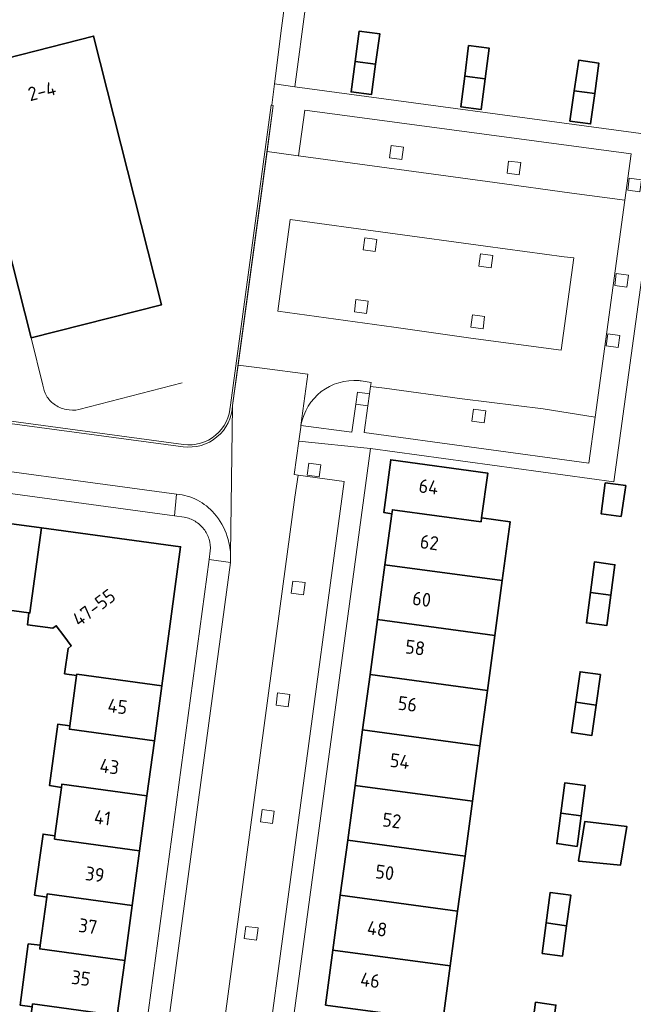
# Model space of a CAD drawing. Extents: x 150256 to 156914, y 461459 to 469481.
# Tile 555 of 656: x 154585 to 154644, y 467740 to 467836. Entities that reach past the tile are written whole.
import ezdxf
from ezdxf.enums import TextEntityAlignment as Align

# ---------------------------------------------------------------- set-up
doc = ezdxf.new("R2010")
doc.units = 0
doc.header["$LTSCALE"] = 0.75
for name, color, linetype, lineweight in [('B-RO-GR-GROENVOORZIENING-GV', 251, 'CONTINUOUS', 18), ('B-RO-IE-TERREINAFSCHEIDING_KUNSTMATIG_MUUR-G', 251, 'IE-TERREINAFSCHEIDING-KUNSTMATIG-DICHT', 18), ('B-RO-OG-BEBOUWING-GV', 6, 'CONTINUOUS', 35), ('B-RO-OG-BEBOUWING-T18', 1, 'CONTINUOUS', 18), ('B-RO-VH-VERHARDING_BETONSTRAATSTEEN-GV', 251, 'CONTINUOUS', 18), ('B-RO-VH-VERHARDING_TEGEL-GV', 251, 'CONTINUOUS', 18)]:
    doc.layers.add(name, color=color, linetype=linetype, lineweight=lineweight)
doc.styles.add('NLCS-ISO-M200-T18', font='NLCS-ISO.ttf', dxfattribs={"height": 360})
doc.linetypes.add('IE-TERREINAFSCHEIDING-KUNSTMATIG-DICHT', pattern='A,8,-1,[82,NLCS.SHX,S=0.75,R=90,X=0,Y=0],-1', length=10)

msp = doc.modelspace()

# ---------------------------------------------------------------- linework, layer by layer
at = {"layer": 'B-RO-GR-GROENVOORZIENING-GV'}
for points in [[(154620.569, 467822.306), (154621.758, 467822.145), (154621.918, 467823.336), (154620.73, 467823.494)], [(154620.569, 467822.306), (154621.758, 467822.145), (154621.918, 467823.336), (154620.73, 467823.494)], [(154632.008, 467820.807), (154633.198, 467820.645), (154633.358, 467821.837), (154632.169, 467821.995)], [(154632.008, 467820.807), (154633.198, 467820.645), (154633.358, 467821.837), (154632.169, 467821.995)], [(154643.762, 467819.149), (154644.951, 467818.988), (154645.111, 467820.179), (154643.922, 467820.337)], [(154643.762, 467819.149), (154644.951, 467818.988), (154645.111, 467820.179), (154643.922, 467820.337)], [(154617.993, 467813.333), (154619.182, 467813.172), (154619.342, 467814.363), (154618.154, 467814.521)], [(154617.993, 467813.333), (154619.182, 467813.172), (154619.342, 467814.363), (154618.154, 467814.521)], [(154629.279, 467811.75), (154630.468, 467811.589), (154630.629, 467812.78), (154629.44, 467812.938)], [(154629.279, 467811.75), (154630.468, 467811.589), (154630.629, 467812.78), (154629.44, 467812.938)], [(154642.495, 467809.856), (154643.684, 467809.694), (154643.845, 467810.886), (154642.656, 467811.044)], [(154642.495, 467809.856), (154643.684, 467809.694), (154643.845, 467810.886), (154642.656, 467811.044)], [(154617.139, 467807.305), (154618.328, 467807.144), (154618.488, 467808.335), (154617.3, 467808.494)], [(154617.139, 467807.305), (154618.328, 467807.144), (154618.488, 467808.335), (154617.3, 467808.494)], [(154628.481, 467805.823), (154629.671, 467805.661), (154629.831, 467806.852), (154628.642, 467807.011)], [(154628.481, 467805.823), (154629.671, 467805.661), (154629.831, 467806.852), (154628.642, 467807.011)], [(154641.657, 467803.981), (154642.846, 467803.82), (154643.006, 467805.011), (154641.817, 467805.169)], [(154641.657, 467803.981), (154642.846, 467803.82), (154643.006, 467805.011), (154641.817, 467805.169)], [(154617.444, 467799.479), (154617.275, 467798.292), (154618.465, 467798.131), (154618.629, 467799.321)], [(154617.444, 467799.479), (154617.275, 467798.292), (154618.465, 467798.131), (154618.629, 467799.321)], [(154628.596, 467796.641), (154629.785, 467796.479), (154629.945, 467797.67), (154628.757, 467797.829)], [(154628.596, 467796.641), (154629.785, 467796.479), (154629.945, 467797.67), (154628.757, 467797.829)], [(154612.534, 467791.377), (154613.723, 467791.216), (154613.883, 467792.407), (154612.695, 467792.566)], [(154612.534, 467791.377), (154613.723, 467791.216), (154613.883, 467792.407), (154612.695, 467792.566)], [(154610.996, 467779.884), (154612.185, 467779.723), (154612.345, 467780.914), (154611.156, 467781.073)], [(154610.996, 467779.884), (154612.185, 467779.723), (154612.345, 467780.914), (154611.156, 467781.073)], [(154609.51, 467768.988), (154610.699, 467768.827), (154610.86, 467770.018), (154609.671, 467770.176)], [(154609.51, 467768.988), (154610.699, 467768.827), (154610.86, 467770.018), (154609.671, 467770.176)], [(154607.99, 467757.607), (154609.179, 467757.446), (154609.339, 467758.637), (154608.15, 467758.796)], [(154607.99, 467757.607), (154609.179, 467757.446), (154609.339, 467758.637), (154608.15, 467758.796)], [(154606.416, 467746.239), (154607.605, 467746.077), (154607.765, 467747.269), (154606.577, 467747.427)], [(154606.416, 467746.239), (154607.605, 467746.077), (154607.765, 467747.269), (154606.577, 467747.427)]]:
    msp.add_lwpolyline(points, close=True, dxfattribs=at)
at = {"layer": 'B-RO-IE-TERREINAFSCHEIDING_KUNSTMATIG_MUUR-G'}
for points in [[(154609.029, 467827.433), (154605.07, 467798.195)], [(154609.029, 467827.433), (154605.07, 467798.195)], [(154609.247, 467827.402), (154605.289, 467798.185)], [(154609.247, 467827.402), (154605.289, 467798.185)], [(154609.029, 467827.433), (154609.091, 467827.424)], [(154609.029, 467827.433), (154609.091, 467827.424)], [(154600.493, 467794.378), (154578.163, 467797.401), (154576.573, 467804.972), (154543.384, 467809.463)], [(154600.493, 467794.378), (154578.163, 467797.401), (154576.573, 467804.972), (154543.384, 467809.463)], [(154585.664, 467804.782), (154586.806, 467800.163)], [(154585.664, 467804.782), (154586.806, 467800.163)], [(154590.322, 467797.776), (154600.371, 467800.372)], [(154590.322, 467797.776), (154600.371, 467800.372)], [(154600.463, 467794.16), (154577.988, 467797.167)], [(154600.463, 467794.16), (154577.988, 467797.167)]]:
    msp.add_lwpolyline(points, dxfattribs=at)
for points in [[(154586.806, 467800.163, 0.102615), (154587.159, 467799.121)], [(154586.806, 467800.163, 0.102615), (154587.159, 467799.121)], [(154587.159, 467799.121, 0.102972), (154587.899, 467798.307)], [(154587.159, 467799.121, 0.102972), (154587.899, 467798.307)], [(154587.899, 467798.307, 0.104484), (154589.057, 467797.79)], [(154587.899, 467798.307, 0.104484), (154589.057, 467797.79)], [(154589.057, 467797.79, 0.101182), (154590.322, 467797.776)], [(154589.057, 467797.79, 0.101182), (154590.322, 467797.776)], [(154600.463, 467794.16, 0.440741), (154605.289, 467798.185)], [(154600.463, 467794.16, 0.440741), (154605.289, 467798.185)], [(154600.493, 467794.378, 0.440565), (154605.07, 467798.195)], [(154600.493, 467794.378, 0.440565), (154605.07, 467798.195)]]:
    msp.add_lwpolyline(points, format="xyb", dxfattribs=at)
at = {"layer": 'B-RO-OG-BEBOUWING-GV'}
for points in [[(154579.016, 467830.925), (154585.664, 467804.782), (154598.364, 467807.997), (154591.742, 467834.175)], [(154579.016, 467830.925), (154585.664, 467804.782), (154598.364, 467807.997), (154591.742, 467834.175)], [(154619.209, 467831.434), (154619.607, 467834.394), (154617.61, 467834.663), (154617.216, 467831.699)], [(154619.209, 467831.434), (154619.607, 467834.394), (154617.61, 467834.663), (154617.216, 467831.699)], [(154627.885, 467830.266), (154629.882, 467830.013), (154630.26, 467832.999), (154628.263, 467833.252)], [(154627.885, 467830.266), (154629.882, 467830.013), (154630.26, 467832.999), (154628.263, 467833.252)], [(154619.209, 467831.434), (154617.216, 467831.699), (154616.821, 467828.735), (154618.81, 467828.467)], [(154619.209, 467831.434), (154617.216, 467831.699), (154616.821, 467828.735), (154618.81, 467828.467)], [(154640.547, 467828.561), (154640.949, 467831.546), (154638.99, 467831.81), (154638.562, 467828.848)], [(154640.547, 467828.561), (154640.949, 467831.546), (154638.99, 467831.81), (154638.562, 467828.848)], [(154629.882, 467830.013), (154627.885, 467830.266), (154627.507, 467827.28), (154629.504, 467827.027)], [(154629.882, 467830.013), (154627.885, 467830.266), (154627.507, 467827.28), (154629.504, 467827.027)], [(154638.562, 467828.848), (154638.133, 467825.886), (154640.151, 467825.615), (154640.547, 467828.561)], [(154638.562, 467828.848), (154638.133, 467825.886), (154640.151, 467825.615), (154640.547, 467828.561)], [(154620.79, 467787.629), (154620.842, 467788.017), (154629.487, 467786.852), (154629.537, 467787.223), (154630.131, 467791.596), (154620.685, 467792.882), (154620.001, 467787.756)], [(154620.79, 467787.629), (154620.842, 467788.017), (154629.487, 467786.852), (154629.537, 467787.223), (154630.131, 467791.596), (154620.685, 467792.882), (154620.001, 467787.756)], [(154643.577, 467790.368), (154641.583, 467790.627), (154641.193, 467787.619), (154643.115, 467787.362), (154643.492, 467789.732)], [(154643.577, 467790.368), (154641.583, 467790.627), (154641.193, 467787.619), (154643.115, 467787.362), (154643.492, 467789.732)], [(154629.537, 467787.223), (154629.487, 467786.852), (154620.842, 467788.017), (154620.79, 467787.629), (154620.12, 467782.666), (154631.541, 467781.126), (154632.313, 467786.846)], [(154629.537, 467787.223), (154629.487, 467786.852), (154620.842, 467788.017), (154620.79, 467787.629), (154620.12, 467782.666), (154631.541, 467781.126), (154632.313, 467786.846)], [(154586.657, 467786.241), (154581.305, 467786.964), (154580.191, 467778.689), (154585.435, 467777.983), (154585.543, 467777.968)], [(154586.657, 467786.241), (154581.305, 467786.964), (154580.191, 467778.689), (154585.435, 467777.983), (154585.543, 467777.968)], [(154590.081, 467771.869), (154590.097, 467771.989), (154598.386, 467770.87), (154600.211, 467784.41), (154586.657, 467786.241), (154585.543, 467777.968), (154585.435, 467777.983), (154585.292, 467776.815), (154587.78, 467776.48), (154588.1, 467776.72), (154588.834, 467775.739), (154589.572, 467774.754), (154589.252, 467774.514), (154588.925, 467772.046)], [(154590.081, 467771.869), (154590.097, 467771.989), (154598.386, 467770.87), (154600.211, 467784.41), (154586.657, 467786.241), (154585.543, 467777.968), (154585.435, 467777.983), (154585.292, 467776.815), (154587.78, 467776.48), (154588.1, 467776.72), (154588.834, 467775.739), (154589.572, 467774.754), (154589.252, 467774.514), (154588.925, 467772.046)], [(154620.12, 467782.666), (154619.397, 467777.314), (154630.819, 467775.774), (154631.541, 467781.126)], [(154620.12, 467782.666), (154619.397, 467777.314), (154630.819, 467775.774), (154631.541, 467781.126)], [(154640.134, 467779.967), (154642.117, 467779.7), (154642.513, 467782.664), (154640.529, 467782.928)], [(154640.134, 467779.967), (154642.117, 467779.7), (154642.513, 467782.664), (154640.529, 467782.928)], [(154642.117, 467779.7), (154640.134, 467779.967), (154639.737, 467776.995), (154641.72, 467776.731)], [(154642.117, 467779.7), (154640.134, 467779.967), (154639.737, 467776.995), (154641.72, 467776.731)], [(154618.674, 467771.963), (154630.097, 467770.423), (154630.819, 467775.774), (154619.397, 467777.314)], [(154618.674, 467771.963), (154630.097, 467770.423), (154630.819, 467775.774), (154619.397, 467777.314)], [(154598.386, 467770.87), (154590.097, 467771.989), (154590.081, 467771.869), (154589.43, 467766.962), (154589.386, 467766.633), (154597.662, 467765.499)], [(154598.386, 467770.87), (154590.097, 467771.989), (154590.081, 467771.869), (154589.43, 467766.962), (154589.386, 467766.633), (154597.662, 467765.499)], [(154630.097, 467770.423), (154618.674, 467771.963), (154617.944, 467766.562), (154629.369, 467765.022)], [(154630.097, 467770.423), (154618.674, 467771.963), (154617.944, 467766.562), (154629.369, 467765.022)], [(154638.714, 467769.261), (154640.697, 467768.994), (154641.108, 467771.952), (154639.127, 467772.228)], [(154638.714, 467769.261), (154640.697, 467768.994), (154641.108, 467771.952), (154639.127, 467772.228)], [(154640.697, 467768.994), (154638.714, 467769.261), (154638.303, 467766.302), (154640.284, 467766.026)], [(154640.697, 467768.994), (154638.714, 467769.261), (154638.303, 467766.302), (154640.284, 467766.026)], [(154597.662, 467765.499), (154589.386, 467766.633), (154589.43, 467766.962), (154588.255, 467767.117), (154587.458, 467761.14), (154588.622, 467760.966), (154588.665, 467761.283), (154596.941, 467760.148)], [(154597.662, 467765.499), (154589.386, 467766.633), (154589.43, 467766.962), (154588.255, 467767.117), (154587.458, 467761.14), (154588.622, 467760.966), (154588.665, 467761.283), (154596.941, 467760.148)], [(154617.215, 467761.161), (154628.64, 467759.621), (154629.369, 467765.022), (154617.944, 467766.562)], [(154617.215, 467761.161), (154628.64, 467759.621), (154629.369, 467765.022), (154617.944, 467766.562)], [(154596.941, 467760.148), (154588.665, 467761.283), (154588.622, 467760.966), (154587.983, 467756.262), (154587.938, 467755.931), (154596.219, 467754.796)], [(154596.941, 467760.148), (154588.665, 467761.283), (154588.622, 467760.966), (154587.983, 467756.262), (154587.938, 467755.931), (154596.219, 467754.796)], [(154616.492, 467755.81), (154627.918, 467754.269), (154628.64, 467759.621), (154617.215, 467761.161)], [(154616.492, 467755.81), (154627.918, 467754.269), (154628.64, 467759.621), (154617.215, 467761.161)], [(154637.249, 467758.461), (154639.231, 467758.193), (154639.631, 467761.149), (154637.649, 467761.417)], [(154637.249, 467758.461), (154639.231, 467758.193), (154639.631, 467761.149), (154637.649, 467761.417)], [(154639.231, 467758.193), (154637.249, 467758.461), (154636.847, 467755.489), (154638.829, 467755.221)], [(154639.231, 467758.193), (154637.249, 467758.461), (154636.847, 467755.489), (154638.829, 467755.221)], [(154639.035, 467753.791), (154643.062, 467753.385), (154643.684, 467757.142), (154639.603, 467757.656), (154638.982, 467753.799)], [(154639.035, 467753.791), (154643.062, 467753.385), (154643.684, 467757.142), (154639.603, 467757.656), (154638.982, 467753.799)], [(154587.196, 467750.282), (154587.237, 467750.579), (154595.498, 467749.446), (154596.219, 467754.796), (154587.938, 467755.931), (154587.983, 467756.262), (154586.823, 467756.413), (154585.999, 467750.456)], [(154587.196, 467750.282), (154587.237, 467750.579), (154595.498, 467749.446), (154596.219, 467754.796), (154587.938, 467755.931), (154587.983, 467756.262), (154586.823, 467756.413), (154585.999, 467750.456)], [(154615.769, 467750.458), (154627.196, 467748.918), (154627.918, 467754.269), (154616.492, 467755.81)], [(154615.769, 467750.458), (154627.196, 467748.918), (154627.918, 467754.269), (154616.492, 467755.81)], [(154595.498, 467749.446), (154587.237, 467750.579), (154587.196, 467750.282), (154586.543, 467745.592), (154586.493, 467745.231), (154594.777, 467744.094)], [(154595.498, 467749.446), (154587.237, 467750.579), (154587.196, 467750.282), (154586.543, 467745.592), (154586.493, 467745.231), (154594.777, 467744.094)], [(154626.474, 467743.567), (154627.196, 467748.918), (154615.769, 467750.458), (154615.046, 467745.107)], [(154626.474, 467743.567), (154627.196, 467748.918), (154615.769, 467750.458), (154615.046, 467745.107)], [(154637.815, 467747.487), (154638.21, 467750.467), (154636.227, 467750.729), (154635.833, 467747.754)], [(154637.815, 467747.487), (154638.21, 467750.467), (154636.227, 467750.729), (154635.833, 467747.754)], [(154635.833, 467747.754), (154635.441, 467744.792), (154637.424, 467744.53), (154637.815, 467747.487)], [(154635.833, 467747.754), (154635.441, 467744.792), (154637.424, 467744.53), (154637.815, 467747.487)], [(154594.777, 467744.094), (154586.493, 467745.231), (154586.543, 467745.592), (154585.387, 467745.722), (154584.579, 467739.748), (154585.756, 467739.59), (154585.795, 467739.874), (154594.055, 467738.742)], [(154594.777, 467744.094), (154586.493, 467745.231), (154586.543, 467745.592), (154585.387, 467745.722), (154584.579, 467739.748), (154585.756, 467739.59), (154585.795, 467739.874), (154594.055, 467738.742)], [(154614.323, 467739.756), (154625.752, 467738.215), (154626.474, 467743.567), (154615.046, 467745.107)], [(154614.323, 467739.756), (154625.752, 467738.215), (154626.474, 467743.567), (154615.046, 467745.107)], [(154585.107, 467734.858), (154585.061, 467734.523), (154593.334, 467733.39), (154594.055, 467738.742), (154585.795, 467739.874), (154585.756, 467739.59)], [(154585.107, 467734.858), (154585.061, 467734.523), (154593.334, 467733.39), (154594.055, 467738.742), (154585.795, 467739.874), (154585.756, 467739.59)], [(154636.371, 467736.783), (154636.779, 467739.751), (154634.798, 467740.024), (154634.39, 467737.05)], [(154636.371, 467736.783), (154636.779, 467739.751), (154634.798, 467740.024), (154634.39, 467737.05)]]:
    msp.add_lwpolyline(points, close=True, dxfattribs=at)
at = {"layer": 'B-RO-VH-VERHARDING_BETONSTRAATSTEEN-GV'}
for points in [[(154611.716, 467822.494), (154611.654, 467822.502), (154608.639, 467822.91), (154605.821, 467802.111), (154608.154, 467801.813), (154612.616, 467801.244), (154611.942, 467796.24)], [(154611.716, 467822.494), (154611.654, 467822.502), (154608.639, 467822.91), (154605.821, 467802.111), (154608.154, 467801.813), (154612.616, 467801.244), (154611.942, 467796.24)], [(154617.805, 467800.579), (154618.775, 467800.433), (154618.725, 467800.013), (154620.065, 467799.853), (154627.639, 467798.817), (154635.541, 467797.84), (154640.607, 467797.053), (154643.488, 467818.195), (154638.323, 467818.88), (154630.839, 467819.911), (154611.716, 467822.494)], [(154617.805, 467800.579), (154618.775, 467800.433), (154618.725, 467800.013), (154620.065, 467799.853), (154627.639, 467798.817), (154635.541, 467797.84), (154640.607, 467797.053), (154643.488, 467818.195), (154638.323, 467818.88), (154630.839, 467819.911), (154611.716, 467822.494)], [(154548.826, 467801.897), (154548.727, 467801.402), (154548.038, 467796.544), (154599.835, 467789.532)], [(154548.826, 467801.897), (154548.727, 467801.402), (154548.038, 467796.544), (154599.835, 467789.532)], [(154611.942, 467796.24), (154616.887, 467795.564), (154617.275, 467798.292), (154617.444, 467799.479), (154618.629, 467799.321), (154618.725, 467800.013), (154618.775, 467800.433), (154617.805, 467800.579)], [(154611.942, 467796.24), (154616.887, 467795.564), (154617.275, 467798.292), (154617.444, 467799.479), (154618.629, 467799.321), (154618.725, 467800.013), (154618.775, 467800.433), (154617.805, 467800.579)], [(154600.463, 467794.16), (154577.988, 467797.167), (154573.518, 467797.765)], [(154600.463, 467794.16), (154577.988, 467797.167), (154573.518, 467797.765)], [(154605.077, 467783.683), (154605.289, 467798.185)], [(154605.077, 467783.683), (154605.289, 467798.185)], [(154599.835, 467789.532), (154599.63, 467787.42), (154600.563, 467787.293)], [(154599.835, 467789.532), (154599.63, 467787.42), (154600.563, 467787.293)], [(154603.104, 467784.031), (154602.99, 467783.168), (154605.067, 467782.893)], [(154603.104, 467784.031), (154602.99, 467783.168), (154605.067, 467782.893)], [(154605.067, 467782.893), (154605.077, 467783.683)], [(154605.067, 467782.893), (154605.077, 467783.683)]]:
    msp.add_lwpolyline(points, dxfattribs=at)
for points in [[(154610.886, 467816.3), (154629.927, 467813.706), (154637.572, 467812.648), (154638.505, 467812.551), (154637.287, 467803.56), (154628.47, 467804.746), (154620.972, 467805.813), (154609.687, 467807.359)], [(154610.886, 467816.3), (154629.927, 467813.706), (154637.572, 467812.648), (154638.505, 467812.551), (154637.287, 467803.56), (154628.47, 467804.746), (154620.972, 467805.813), (154609.687, 467807.359)], [(154611.678, 467791.399), (154611.288, 467791.437), (154611.729, 467794.693), (154611.913, 467796.051), (154611.942, 467796.24), (154612.616, 467801.244), (154608.154, 467801.813), (154605.821, 467802.111), (154605.289, 467798.185), (154605.077, 467783.683), (154605.067, 467782.893), (154605.067, 467782.886), (154597.272, 467725.075), (154602.326, 467724.377), (154602.468, 467725.414), (154602.77, 467725.372), (154610.141, 467780.319), (154611.358, 467789.235)], [(154611.678, 467791.399), (154611.288, 467791.437), (154611.729, 467794.693), (154611.913, 467796.051), (154611.942, 467796.24), (154612.616, 467801.244), (154608.154, 467801.813), (154605.821, 467802.111), (154605.289, 467798.185), (154605.077, 467783.683), (154605.067, 467782.893), (154605.067, 467782.886), (154597.272, 467725.075), (154602.326, 467724.377), (154602.468, 467725.414), (154602.77, 467725.372), (154610.141, 467780.319), (154611.358, 467789.235)]]:
    msp.add_lwpolyline(points, close=True, dxfattribs=at)
for points in [[(154617.603, 467800.596, 0.390652), (154611.942, 467796.24)], [(154611.942, 467796.24, -0.390652), (154617.603, 467800.596)], [(154617.603, 467800.596, 0.390652), (154611.942, 467796.24)], [(154611.942, 467796.24, -0.390652), (154617.603, 467800.596)], [(154617.805, 467800.579, 0.03441), (154617.603, 467800.596)], [(154617.603, 467800.596, -0.03441), (154617.805, 467800.579)], [(154617.805, 467800.579, 0.03441), (154617.603, 467800.596)], [(154617.603, 467800.596, -0.03441), (154617.805, 467800.579)], [(154605.289, 467798.185, -0.440741), (154600.463, 467794.16)], [(154605.289, 467798.185, -0.440741), (154600.463, 467794.16)], [(154599.835, 467789.532, -0.096217), (154601.853, 467788.956)], [(154601.853, 467788.956, 0.096217), (154599.835, 467789.532)], [(154599.835, 467789.532, -0.096217), (154601.853, 467788.956)], [(154601.853, 467788.956, 0.096217), (154599.835, 467789.532)], [(154601.853, 467788.956, -0.097759), (154603.5, 467787.657)], [(154603.5, 467787.657, 0.097759), (154601.853, 467788.956)], [(154601.853, 467788.956, -0.097759), (154603.5, 467787.657)], [(154603.5, 467787.657, 0.097759), (154601.853, 467788.956)], [(154600.563, 467787.293, -0.094922), (154601.629, 467786.898)], [(154600.563, 467787.293, -0.094922), (154601.629, 467786.898)], [(154601.629, 467786.898, -0.093967), (154602.48, 467786.142)], [(154601.629, 467786.898, -0.093967), (154602.48, 467786.142)], [(154603.5, 467787.657, -0.097475), (154604.756, 467785.423)], [(154604.756, 467785.423, 0.097475), (154603.5, 467787.657)], [(154603.5, 467787.657, -0.097475), (154604.756, 467785.423)], [(154604.756, 467785.423, 0.097475), (154603.5, 467787.657)], [(154602.48, 467786.142, -0.094324), (154602.99, 467785.146)], [(154602.48, 467786.142, -0.094324), (154602.99, 467785.146)], [(154602.99, 467785.146, -0.093307), (154603.104, 467784.031)], [(154602.99, 467785.146, -0.093307), (154603.104, 467784.031)], [(154604.756, 467785.423, -0.067284), (154605.077, 467783.683)], [(154605.077, 467783.683, 0.067284), (154604.756, 467785.423)], [(154604.756, 467785.423, -0.067284), (154605.077, 467783.683)], [(154605.077, 467783.683, 0.067284), (154604.756, 467785.423)]]:
    msp.add_lwpolyline(points, format="xyb", dxfattribs=at)
at = {"layer": 'B-RO-VH-VERHARDING_TEGEL-GV'}
for points in [[(154609.356, 467829.502), (154611.337, 467829.231), (154614.542, 467853.406), (154612.553, 467853.675), (154610.05, 467834.932)], [(154609.356, 467829.502), (154611.337, 467829.231), (154614.542, 467853.406), (154612.553, 467853.675), (154610.05, 467834.932)], [(154643.488, 467818.195), (154644.1, 467822.684), (154612.315, 467826.962), (154611.716, 467822.494), (154630.839, 467819.911), (154638.323, 467818.88)], [(154643.488, 467818.195), (154644.1, 467822.684), (154612.315, 467826.962), (154611.716, 467822.494), (154630.839, 467819.911), (154638.323, 467818.88)], [(154620.569, 467822.306), (154620.73, 467823.494), (154621.918, 467823.336), (154621.758, 467822.145)], [(154620.569, 467822.306), (154620.73, 467823.494), (154621.918, 467823.336), (154621.758, 467822.145)], [(154632.008, 467820.807), (154632.169, 467821.995), (154633.358, 467821.837), (154633.198, 467820.645)], [(154632.008, 467820.807), (154632.169, 467821.995), (154633.358, 467821.837), (154633.198, 467820.645)], [(154643.762, 467819.149), (154643.922, 467820.337), (154645.111, 467820.179), (154644.951, 467818.988)], [(154643.762, 467819.149), (154643.922, 467820.337), (154645.111, 467820.179), (154644.951, 467818.988)], [(154610.886, 467816.3), (154609.687, 467807.359), (154620.972, 467805.813), (154628.47, 467804.746), (154637.287, 467803.56), (154638.505, 467812.551), (154637.572, 467812.648), (154629.927, 467813.706)], [(154610.886, 467816.3), (154609.687, 467807.359), (154620.972, 467805.813), (154628.47, 467804.746), (154637.287, 467803.56), (154638.505, 467812.551), (154637.572, 467812.648), (154629.927, 467813.706)], [(154617.993, 467813.333), (154618.154, 467814.521), (154619.342, 467814.363), (154619.182, 467813.172)], [(154617.993, 467813.333), (154618.154, 467814.521), (154619.342, 467814.363), (154619.182, 467813.172)], [(154629.279, 467811.75), (154629.44, 467812.938), (154630.629, 467812.78), (154630.468, 467811.589)], [(154629.279, 467811.75), (154629.44, 467812.938), (154630.629, 467812.78), (154630.468, 467811.589)], [(154642.495, 467809.856), (154642.656, 467811.044), (154643.845, 467810.886), (154643.684, 467809.694)], [(154642.495, 467809.856), (154642.656, 467811.044), (154643.845, 467810.886), (154643.684, 467809.694)], [(154617.139, 467807.305), (154617.3, 467808.494), (154618.488, 467808.335), (154618.328, 467807.144)], [(154617.139, 467807.305), (154617.3, 467808.494), (154618.488, 467808.335), (154618.328, 467807.144)], [(154628.481, 467805.823), (154628.642, 467807.011), (154629.831, 467806.852), (154629.671, 467805.661)], [(154628.481, 467805.823), (154628.642, 467807.011), (154629.831, 467806.852), (154629.671, 467805.661)], [(154641.657, 467803.981), (154641.817, 467805.169), (154643.006, 467805.011), (154642.846, 467803.82)], [(154641.657, 467803.981), (154641.817, 467805.169), (154643.006, 467805.011), (154642.846, 467803.82)], [(154640.607, 467797.053), (154635.541, 467797.84), (154627.639, 467798.817), (154620.065, 467799.853), (154618.725, 467800.013), (154618.629, 467799.321), (154618.465, 467798.131), (154618.106, 467795.538), (154639.991, 467792.541)], [(154640.607, 467797.053), (154635.541, 467797.84), (154627.639, 467798.817), (154620.065, 467799.853), (154618.725, 467800.013), (154618.629, 467799.321), (154618.465, 467798.131), (154618.106, 467795.538), (154639.991, 467792.541)], [(154628.596, 467796.641), (154628.757, 467797.829), (154629.945, 467797.67), (154629.785, 467796.479)], [(154628.596, 467796.641), (154628.757, 467797.829), (154629.945, 467797.67), (154629.785, 467796.479)], [(154612.534, 467791.377), (154612.695, 467792.566), (154613.883, 467792.407), (154613.723, 467791.216)], [(154612.534, 467791.377), (154612.695, 467792.566), (154613.883, 467792.407), (154613.723, 467791.216)], [(154611.678, 467791.399), (154611.358, 467789.235), (154610.141, 467780.319), (154602.77, 467725.372), (154607.238, 467724.778), (154616.138, 467790.783)], [(154611.678, 467791.399), (154611.358, 467789.235), (154610.141, 467780.319), (154602.77, 467725.372), (154607.238, 467724.778), (154616.138, 467790.783)], [(154610.996, 467779.884), (154611.156, 467781.073), (154612.345, 467780.914), (154612.185, 467779.723)], [(154610.996, 467779.884), (154611.156, 467781.073), (154612.345, 467780.914), (154612.185, 467779.723)], [(154609.51, 467768.988), (154609.671, 467770.176), (154610.86, 467770.018), (154610.699, 467768.827)], [(154609.51, 467768.988), (154609.671, 467770.176), (154610.86, 467770.018), (154610.699, 467768.827)], [(154607.99, 467757.607), (154608.15, 467758.796), (154609.339, 467758.637), (154609.179, 467757.446)], [(154607.99, 467757.607), (154608.15, 467758.796), (154609.339, 467758.637), (154609.179, 467757.446)], [(154606.416, 467746.239), (154606.577, 467747.427), (154607.765, 467747.269), (154607.605, 467746.077)], [(154606.416, 467746.239), (154606.577, 467747.427), (154607.765, 467747.269), (154607.605, 467746.077)]]:
    msp.add_lwpolyline(points, close=True, dxfattribs=at)
for points in [[(154645.53, 467824.608), (154611.337, 467829.231), (154609.356, 467829.502), (154609.091, 467827.424), (154609.247, 467827.402), (154608.639, 467822.91), (154611.654, 467822.502), (154611.716, 467822.494), (154612.315, 467826.962), (154644.1, 467822.684), (154643.488, 467818.195), (154640.607, 467797.053), (154639.991, 467792.541), (154618.106, 467795.538), (154618.465, 467798.131), (154617.275, 467798.292), (154616.887, 467795.564), (154611.942, 467796.24), (154611.913, 467796.051), (154611.729, 467794.693), (154618.712, 467793.991), (154642.422, 467790.738), (154647.01, 467824.346)], [(154645.53, 467824.608), (154611.337, 467829.231), (154609.356, 467829.502), (154609.091, 467827.424), (154609.247, 467827.402), (154608.639, 467822.91), (154611.654, 467822.502), (154611.716, 467822.494), (154612.315, 467826.962), (154644.1, 467822.684), (154643.488, 467818.195), (154640.607, 467797.053), (154639.991, 467792.541), (154618.106, 467795.538), (154618.465, 467798.131), (154617.275, 467798.292), (154616.887, 467795.564), (154611.942, 467796.24), (154611.913, 467796.051), (154611.729, 467794.693), (154618.712, 467793.991), (154642.422, 467790.738), (154647.01, 467824.346)], [(154487.577, 467802.58), (154545.889, 467794.733), (154548.262, 467794.396), (154599.63, 467787.42), (154599.835, 467789.532), (154548.038, 467796.544)], [(154487.577, 467802.58), (154545.889, 467794.733), (154548.262, 467794.396), (154599.63, 467787.42), (154599.835, 467789.532), (154548.038, 467796.544)], [(154609.195, 467723.6), (154618.712, 467793.991), (154611.729, 467794.693), (154611.288, 467791.437), (154611.678, 467791.399), (154616.138, 467790.783), (154607.238, 467724.778)], [(154609.195, 467723.6), (154618.712, 467793.991), (154611.729, 467794.693), (154611.288, 467791.437), (154611.678, 467791.399), (154616.138, 467790.783), (154607.238, 467724.778)], [(154602.99, 467783.168), (154595.505, 467727.434), (154595.336, 467726.173), (154594.723, 467721.608), (154592.28, 467703.43), (154594.241, 467702.845)], [(154602.99, 467783.168), (154595.505, 467727.434), (154595.336, 467726.173), (154594.723, 467721.608), (154592.28, 467703.43), (154594.241, 467702.845)], [(154594.41, 467703.85), (154596.765, 467721.315), (154597.272, 467725.075), (154605.067, 467782.886), (154605.067, 467782.893), (154602.99, 467783.168)], [(154594.41, 467703.85), (154596.765, 467721.315), (154597.272, 467725.075), (154605.067, 467782.886), (154605.067, 467782.893), (154602.99, 467783.168)]]:
    msp.add_lwpolyline(points, dxfattribs=at)

# ---------------------------------------------------------------- texts
at = {"layer": 'B-RO-OG-BEBOUWING-T18', "style": 'NLCS-ISO-M200-T18'}
for s, rotation, p in [('2-4', 14.3, (154586.708, 467828.809)), ('2-4', 14.3, (154586.708, 467828.809)), ('64', 352.4, (154624.37, 467790.259)), ('64', 352.4, (154624.37, 467790.259)), ('62', 352.3, (154624.449, 467784.835)), ('62', 352.3, (154624.449, 467784.835)), ('47-55', 36.8, (154591.77, 467778.492)), ('47-55', 36.8, (154591.77, 467778.492)), ('60', 352.3, (154623.703, 467779.309)), ('60', 352.3, (154623.703, 467779.309)), ('58', 352.3, (154623.064, 467774.584)), ('58', 352.3, (154623.064, 467774.584)), ('45', 352.3, (154594.079, 467768.86)), ('45', 352.3, (154594.079, 467768.86)), ('56', 352.3, (154622.323, 467769.094)), ('56', 352.3, (154622.323, 467769.094)), ('43', 352.3, (154593.289, 467762.998)), ('43', 352.3, (154593.289, 467762.998)), ('54', 352.3, (154621.57, 467763.524)), ('54', 352.3, (154621.57, 467763.524)), ('41', 352.3, (154592.618, 467758.019)), ('41', 352.3, (154592.618, 467758.019)), ('52', 352.3, (154620.788, 467757.732)), ('52', 352.3, (154620.788, 467757.732)), ('39', 352.3, (154591.872, 467752.493)), ('39', 352.3, (154591.872, 467752.493)), ('50', 352.3, (154620.106, 467752.681)), ('50', 352.3, (154620.106, 467752.681)), ('37', 352.3, (154591.192, 467747.443)), ('37', 352.3, (154591.192, 467747.443)), ('48', 352.3, (154619.364, 467747.191)), ('48', 352.3, (154619.364, 467747.191)), ('35', 352.3, (154590.51, 467742.381)), ('35', 352.3, (154590.51, 467742.381)), ('46', 352.3, (154618.686, 467742.176)), ('46', 352.3, (154618.686, 467742.176))]:
    msp.add_text(s, height=1.35, rotation=rotation, dxfattribs=at).set_placement(p, align=Align.MIDDLE)

doc.saveas('drawing.dxf')
